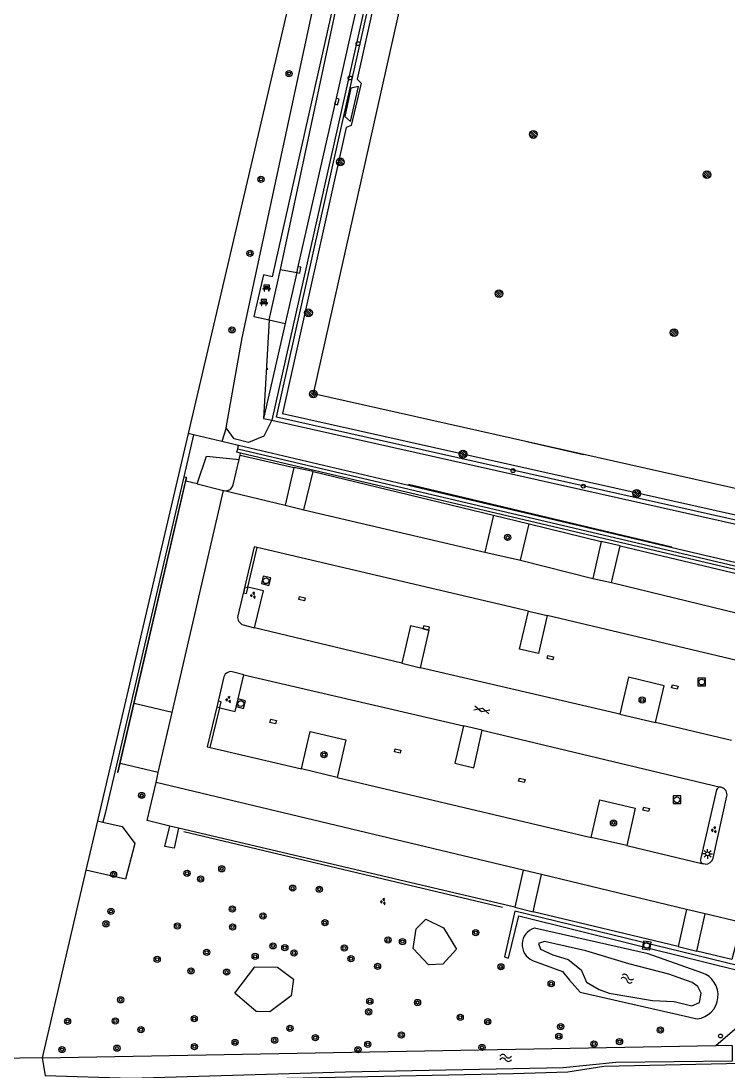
# Model space of a CAD drawing. Extents: x 128999 to 131010, y 395498 to 399007.
# Drawn here: x 130428.2 to 130519.5, y 396136.1 to 396271.7 of the extents above; entities that cross this region are included whole.
import ezdxf

# ---------------------------------------------------------------- set-up
doc = ezdxf.new("R2010")
doc.units = 0
for name, color, linetype in [('bs-afsc-ballenvanger', 7, 'Continuous'), ('bs-afsc-belijning', 7, 'Continuous'), ('bs-afsc-doel', 7, 'Continuous'), ('bs-afsc-hekwerk laag', 7, 'Continuous'), ('bs-symb-cornervlag', 7, 'Continuous'), ('bs-symb-sproeier', 7, 'Continuous'), ('gg-afsc-hekwerk', 7, 'Continuous'), ('gg-bbg-overig bouwwerk', 7, 'Continuous'), ('gg-knt-bovenkant onderkant talud', 7, 'Continuous'), ('gg-knt-verharding', 7, 'Continuous'), ('gg-knt-verharding nz', 7, 'Continuous'), ('gg-kntw-bovenkant insteek waterloop', 7, 'Continuous'), ('gg-kntw-waterlijn', 7, 'Continuous'), ('gg-kwrk-keermuur', 7, 'Continuous'), ('gt-grn-groengrens', 7, 'Continuous'), ('gt-symb-afsluitpaal', 7, 'Continuous'), ('gt-symb-bank', 7, 'Continuous'), ('gt-symb-boom', 7, 'Continuous'), ('gt-symb-gesloten verharding', 7, 'Continuous'), ('gt-symb-groenvak', 7, 'Continuous'), ('gt-symb-kolk', 7, 'Continuous'), ('gt-symb-kolk center center', 7, 'Continuous'), ('gt-symb-lichtmast', 7, 'Continuous'), ('gt-symb-rioolschacht', 7, 'Continuous'), ('gt-symb-talud symbool', 7, 'Continuous'), ('gt-symb-vlaggenmast', 7, 'Continuous'), ('gt-symb-watersymbool', 7, 'Continuous')]:
    doc.layers.add(name, color=color, linetype=linetype)

# ---------------------------------------------------------------- blocks, each defined once
blk = doc.blocks.new('gt0-BOOM')
at = {"layer": 'gt-symb-boom'}
for radius in [0.4, 0.2]:
    blk.add_circle((0, 0), radius, dxfattribs=at)
blk = doc.blocks.new('gt0-KOLKCC')
at = {"layer": 'gt-symb-kolk center center'}
blk.add_lwpolyline([(-0.38, 0.2), (0.37, 0.2), (0.37, -0.2), (-0.38, -0.2)], close=True, dxfattribs=at)
blk = doc.blocks.new('gt0-RS')
at = {"layer": 'gt-symb-rioolschacht'}
blk.add_lwpolyline([(-0.5, -0.5), (0.5, -0.5), (0.5, 0.5), (-0.5, 0.5)], close=True, dxfattribs=at)
blk.add_circle((0, 0), 0.375, dxfattribs=at)
blk = doc.blocks.new('gt0-LMAST')
at = {"layer": 'gt-symb-lichtmast'}
for p, q in [((-0.18, 0.17), (-0.45, 0.44)), ((-0.01, 0.25), (-0.01, 0.62)), ((0.17, 0.17), (0.44, 0.44)), ((-0.26, 0), (-0.63, 0)), ((-0.18, -0.18), (-0.45, -0.45)), ((-0.01, -0.25), (-0.01, -0.63)), ((0.44, -0.45), (0.17, -0.18)), ((0.24, 0), (0.62, 0))]:
    blk.add_line(p, q, dxfattribs=at)
blk.add_circle((-0.01, 0), 0.25, dxfattribs=at)
blk = doc.blocks.new('gt0-GRVAK')
at = {"layer": 'gt-symb-groenvak'}
for p, q in [((-0.11, 0.19), (-0.23, 0.24)), ((-0.18, 0.15), (0.09, 0.15)), ((-0.09, 0.21), (-0.16, 0.32)), ((-0.05, 0.21), (-0.05, 0.39)), ((0, 0.21), (0.06, 0.32)), ((0.01, 0.19), (0.13, 0.24)), ((0.26, -0.05), (0.2, 0.06)), ((0.31, -0.05), (0.31, 0.13)), ((0.35, -0.05), (0.41, 0.06)), ((-0.24, -0.23), (-0.36, -0.18)), ((-0.32, -0.26), (-0.05, -0.26)), ((-0.23, -0.21), (-0.29, -0.1)), ((-0.18, -0.2), (-0.18, -0.02)), ((-0.14, -0.21), (-0.07, -0.1)), ((-0.12, -0.23), (0, -0.18)), ((0.24, -0.07), (0.12, -0.02)), ((0.17, -0.11), (0.44, -0.11)), ((0.37, -0.07), (0.49, -0.02))]:
    blk.add_line(p, q, dxfattribs=at)
blk = doc.blocks.new('gt0-GESVH1')
at = {"layer": 'gt-symb-gesloten verharding'}
for p, q in [((-0.99, -0.26), (0.01, 0.24)), ((0.01, -0.26), (-0.99, 0.24)), ((0.01, 0.24), (1.01, -0.26)), ((1.01, 0.24), (0.01, -0.26))]:
    blk.add_line(p, q, dxfattribs=at)
blk = doc.blocks.new('bs0-SPROEIER')
at = {"layer": 'bs-symb-sproeier'}
for p, q in [((-0.34, 0.2), (0.2, -0.34)), ((-0.21, 0.35), (0.34, -0.2)), ((0.03, 0.4), (0.4, 0.03)), ((-0.4, -0.03), (-0.03, -0.4))]:
    blk.add_line(p, q, dxfattribs=at)
blk.add_circle((0, 0), 0.5, dxfattribs=at)
blk = doc.blocks.new('gt0-APAAL')
at = {"layer": 'gt-symb-afsluitpaal'}
blk.add_circle((0, 0), 0.25, dxfattribs=at)
blk = doc.blocks.new('gt0-KOLK')
at = {"layer": 'gt-symb-kolk'}
blk.add_lwpolyline([(0, 0), (0.38, 0), (0.38, 0.4), (-0.38, 0.4), (-0.38, 0), (0, 0)], dxfattribs=at)
blk = doc.blocks.new('gt0-VMAST')
at = {"layer": 'gt-symb-vlaggenmast'}
blk.add_circle((0, 0), 0.25, dxfattribs=at)
blk = doc.blocks.new('bs0-CORNVLG')
at = {"layer": 'bs-symb-cornervlag'}
for p, q in [((-0.34, 0.2), (0.2, -0.34)), ((-0.21, 0.35), (0.34, -0.2)), ((0.03, 0.4), (0.4, 0.03)), ((-0.4, -0.03), (-0.03, -0.4))]:
    blk.add_line(p, q, dxfattribs=at)
blk.add_circle((0, 0), 0.5, dxfattribs=at)
blk = doc.blocks.new('gt0-TALUD_1')
at = {"layer": 'gt-symb-talud symbool'}
for p, q in [((-1, -1), (-1, 0)), ((-0.5, -2), (-0.5, 0)), ((0, -1), (0, 0)), ((0.5, -2), (0.5, 0)), ((1, -1), (1, 0))]:
    blk.add_line(p, q, dxfattribs=at)
blk = doc.blocks.new('gt0-BANK')
at = {"layer": 'gt-symb-bank'}
for p, q in [((-0.5, 0.27), (-0.32, 0.27)), ((-0.31, 0.27), (-0.31, 0.01)), ((-0.31, 0), (-0.27, 0)), ((-0.26, 0.01), (-0.26, 0.27)), ((-0.25, 0.27), (0.25, 0.27)), ((-0.24, 0.55), (-0.24, 0.41)), ((0.24, 0.49), (0.24, 0.55)), ((0.26, 0.27), (0.26, 0.01)), ((0.27, 0), (0.3, 0)), ((0.31, 0.01), (0.31, 0.27)), ((0.32, 0.27), (0.5, 0.27))]:
    blk.add_line(p, q, dxfattribs=at)
for points in [[(-0.25, 0.4), (-0.36, 0.4), (-0.5, 0.27)], [(-0.36, 0.76), (-0.36, 0.55), (-0.25, 0.55)], [(0.25, 0.55), (0.36, 0.55), (0.36, 0.76), (-0.36, 0.76)], [(0.5, 0.27), (0.36, 0.4), (0.24, 0.4)]]:
    blk.add_lwpolyline(points, dxfattribs=at)
for centre, start, end in [((-0.31, 0.01), 180, 270), ((0.27, 0.01), 180, 270), ((0.3, 0.01), 270, 0)]:
    blk.add_arc(centre, 0.00643, start, end, dxfattribs=at)
for points, degree in [([(-0.32, 0.27), (-0.31, 0.27), (-0.31, 0.27)], 2), ([(-0.27, 0), (-0.26, 0), (-0.26, 0.01)], 2), ([(-0.26, 0.27), (-0.26, 0.27), (-0.25, 0.27)], 2), ([(-0.25, 0.55), (-0.24, 0.55), (-0.24, 0.55)], 2), ([(-0.24, 0.41), (-0.24, 0.4), (-0.25, 0.4)], 2), ([(-0.18, 0.55), (0, 0.55), (0.18, 0.55), (0.19, 0.55), (0.19, 0.55), (0.19, 0.48), (0.19, 0.41), (0.19, 0.4), (0.18, 0.4), (0, 0.4), (-0.18, 0.4), (-0.19, 0.4), (-0.19, 0.41), (-0.19, 0.48), (-0.19, 0.55), (-0.19, 0.55), (-0.18, 0.55)], 3), ([(0.24, 0.55), (0.25, 0.55), (0.25, 0.55)], 2), ([(0.24, 0.4), (0.24, 0.46), (0.24, 0.49)], 2), ([(0.25, 0.27), (0.26, 0.27), (0.26, 0.27)], 2), ([(0.31, 0.27), (0.31, 0.27), (0.32, 0.27)], 2)]:
    blk.add_open_spline(points, degree=degree, dxfattribs=at)
blk = doc.blocks.new('gt0-WA')
at = {"layer": 'gt-symb-watersymbool'}
for centre, start, end in [((-0.32, 0.02), 28.0725, 151.9275), ((0.43, 0.42), 208.0725, 331.9275), ((-0.32, -0.43), 28.0725, 151.9275), ((0.43, -0.03), 208.0725, 331.9275)]:
    blk.add_arc(centre, 0.425, start, end, dxfattribs=at)

msp = doc.modelspace()

# ---------------------------------------------------------------- linework, layer by layer
at = {"layer": 'bs-afsc-ballenvanger'}
msp.add_line((130512.26, 396203.66), (130478.24, 396211.73), dxfattribs=at)
at = {"layer": 'bs-afsc-belijning'}
msp.add_lwpolyline([(130528.28, 396209.58), (130465.94, 396223.54), (130487.81, 396321.12), (130550.15, 396307.14), (130528.28, 396209.58)], dxfattribs=at)
at = {"layer": 'bs-afsc-doel'}
msp.add_line((130500.81, 396215.67), (130493.5, 396217.35), dxfattribs=at)
at = {"layer": 'bs-afsc-hekwerk laag'}
msp.add_line((130490.38, 396157.21), (130449.23, 396166.98), dxfattribs=at)
at = {"layer": 'gg-afsc-hekwerk'}
for p, q in [((130477.03, 396335.12), (130449.76, 396218.42)), ((130449.76, 396218.42), (130438.08, 396168.39)), ((130450.48, 396218.25), (130449.22, 396212.83)), ((130450.48, 396218.25), (130449.76, 396218.42)), ((130454.13, 396217.39), (130450.48, 396218.25)), ((130456.28, 396216.89), (130454.13, 396217.39)), ((130478.24, 396211.73), (130456.28, 396216.89)), ((130449.22, 396212.83), (130439.06, 396169.33)), ((130478.23, 396211.87), (130512.23, 396203.8)), ((130512.26, 396203.66), (130478.24, 396211.73)), ((130531.63, 396199.1), (130512.26, 396203.66)), ((130438.08, 396168.39), (130436.59, 396162.04)), ((130490.38, 396157.21), (130449.23, 396166.98)), ((130436.59, 396162.04), (130430.92, 396137.77)), ((130517.92, 396139.37), (130521.55, 396142.54)), ((130430.92, 396137.77), (130517.92, 396139.37)), ((130430.92, 396137.77), (130347.73, 396136.76))]:
    msp.add_line(p, q, dxfattribs=at)
msp.add_lwpolyline([(130531.83, 396206.75), (130531.4, 396204.79), (130461.2, 396220.53), (130469.83, 396259.23), (130475.16, 396283.01), (130484.84, 396325.91), (130500.7, 396322.35)], dxfattribs=at)
at = {"layer": 'gg-bbg-overig bouwwerk'}
msp.add_lwpolyline([(130471.76, 396263.24), (130470.78, 396263.03), (130470, 396259.37), (130470.74, 396258.73), (130471.76, 396263.24)], dxfattribs=at)
at = {"layer": 'gg-knt-bovenkant onderkant talud'}
msp.add_line((130460.22, 396233.1), (130459.51, 396220.37), dxfattribs=at)
for points in [[(130454.68, 396219.14), (130456.77, 396230.78), (130479.05, 396334.56)], [(130460.59, 396220.15), (130459.54, 396218.1), (130457.55, 396217.27), (130455.73, 396217.74), (130454.68, 396219.14)]]:
    msp.add_lwpolyline(points, dxfattribs=at)
at = {"layer": 'gg-knt-verharding'}
for p, q in [((130461.7, 396239.63), (130477.65, 396314.68)), ((130460.22, 396233.1), (130461.7, 396239.63)), ((130461.7, 396239.63), (130463.8, 396239.22)), ((130463.8, 396239.22), (130462.3, 396232.63)), ((130462.3, 396232.63), (130459.51, 396220.37)), ((130459.51, 396220.37), (130460.59, 396220.15)), ((130455.59, 396211.79), (130456.38, 396215.09)), ((130456.38, 396215.09), (130456.49, 396215.64)), ((130456.49, 396215.64), (130463.41, 396214.05)), ((130463.41, 396214.05), (130462.3, 396209.16)), ((130465.91, 396213.53), (130463.41, 396214.05)), ((130464.72, 396208.57), (130465.91, 396213.53)), ((130465.91, 396213.53), (130489.2, 396207.86)), ((130450.94, 396211.91), (130449.49, 396212.26)), ((130450.94, 396211.91), (130454.36, 396211.08)), ((130454.36, 396211.08), (130454.41, 396211.07)), ((130462.3, 396209.16), (130464.72, 396208.57)), ((130489.2, 396207.86), (130488.08, 396203.11)), ((130492.67, 396202.06), (130493.79, 396206.78)), ((130493.79, 396206.78), (130503.1, 396204.47)), ((130503.1, 396204.47), (130502.01, 396199.72)), ((130505.56, 396203.92), (130503.1, 396204.47)), ((130504.42, 396199.17), (130505.56, 396203.92)), ((130505.56, 396203.92), (130521.8, 396200.03)), ((130488.08, 396203.11), (130492.67, 396202.06)), ((130502.01, 396199.72), (130504.42, 396199.17)), ((130493.73, 396195.5), (130496.13, 396194.93)), ((130456.9, 396193.7), (130458.36, 396193.32)), ((130456.98, 396187.28), (130455.45, 396187.66)), ((130477.36, 396188.76), (130479.79, 396188.17)), ((130447.72, 396182.4), (130442.81, 396183.55)), ((130445.92, 396174.64), (130447.72, 396182.4)), ((130505.52, 396182.18), (130510.12, 396181.1)), ((130487.75, 396180.1), (130485.33, 396180.69)), ((130445.92, 396174.64), (130441, 396175.79)), ((130445.63, 396173.36), (130445.92, 396174.64)), ((130469.01, 396174), (130464.41, 396175.11)), ((130517.99, 396172.39), (130515.91, 396163.4)), ((130517.54, 396163.58), (130519.33, 396171.57)), ((130448.53, 396167.45), (130447.41, 396167.72)), ((130491.94, 396157.23), (130448.53, 396167.45)), ((130506.42, 396165.2), (130501.81, 396166.26)), ((130493.01, 396162.05), (130491.94, 396157.23)), ((130495.41, 396161.46), (130493.01, 396162.05)), ((130494.33, 396156.66), (130495.41, 396161.46)), ((130491.94, 396157.23), (130494.33, 396156.66)), ((130513.03, 396152.15), (130494.33, 396156.66)), ((130514.11, 396156.95), (130513.03, 396152.15)), ((130516.51, 396156.37), (130514.11, 396156.95)), ((130515.45, 396151.55), (130516.51, 396156.37)), ((130513.03, 396152.15), (130515.45, 396151.55))]:
    msp.add_line(p, q, dxfattribs=at)
for points in [[(130499.1, 396323.35), (130484.45, 396326.59), (130460.59, 396220.15)], [(130476.22, 396282.51), (130476.16, 396282.09), (130475.53, 396281.85), (130471.6, 396264.18), (130472.11, 396263.69), (130470.83, 396258.19), (130470.19, 396257.94), (130461.94, 396221.02), (130531.04, 396205.54), (130554.38, 396309.74), (130485.31, 396325.26), (130476.89, 396287.73), (130477.32, 396287.25), (130477.2, 396286.8)], [(130477.65, 396314.68), (130476.55, 396314.94), (130475.46, 396310.18), (130476.62, 396309.94), (130460.63, 396238.68), (130459.49, 396238.91), (130458.24, 396233.55), (130460.22, 396233.1)], [(130460.59, 396220.15), (130531.84, 396204.2), (130555.4, 396309.24)], [(130479.15, 396307.63), (130478.12, 396303.15), (130473.79, 396283.65), (130468.78, 396261.37), (130463.87, 396239.6), (130463.8, 396239.22)], [(130458.68, 396203.71), (130458.31, 396203.81), (130456.18, 396194.87)], [(130458.36, 396193.32), (130459.52, 396198.1), (130457.5, 396198.6), (130458.68, 396203.71)], [(130496.13, 396194.93), (130494.99, 396190), (130492.56, 396190.57), (130493.73, 396195.5)], [(130479.79, 396188.17), (130480.91, 396193.02), (130478.48, 396193.6), (130477.36, 396188.76)], [(130454.33, 396186.81), (130453.56, 396183.48), (130452.23, 396177.97), (130452.61, 396177.87)], [(130452.61, 396177.87), (130453.86, 396183), (130455.85, 396182.53), (130456.98, 396187.28)], [(130510.12, 396181.1), (130511.22, 396185.85), (130506.63, 396186.95), (130505.52, 396182.18)], [(130485.33, 396180.69), (130484.22, 396175.84), (130486.64, 396175.26), (130487.75, 396180.1)], [(130464.41, 396175.11), (130465.53, 396179.92), (130470.12, 396178.86), (130469.01, 396174)], [(130447.41, 396167.72), (130444.5, 396168.46), (130445.63, 396173.36)], [(130501.81, 396166.26), (130502.93, 396171.1), (130507.5, 396170.04), (130506.42, 396165.2)], [(130521.21, 396155.26), (130519.95, 396150.49), (130515.45, 396151.55)], [(130431.19, 396134.51), (130491.73, 396135.75), (130498.8, 396135.99), (130503.42, 396136.71), (130521.27, 396137.1)]]:
    msp.add_lwpolyline(points, dxfattribs=at)
for centre, radius, start, end in [((130454.62, 396212.04), 0.999, 257.6624, 345.4985), ((130457.22, 396194.7), 1.05, 170.8954, 252.1499), ((130455.31, 396186.68), 0.99, 81.7541, 172.2302), ((130518.44, 396172.29), 0.46, 80.4604, 167.3719), ((130518.39, 396171.79), 0.961, 347.0376, 73.5317), ((130516.4, 396163.31), 0.499, 169.192, 252.5876), ((130516.52, 396163.86), 1.07, 270.8527, 344.5196)]:
    msp.add_arc(centre, radius, start, end, dxfattribs=at)
at = {"layer": 'gg-knt-verharding nz'}
for p, q in [((130447.72, 396182.4), (130454.36, 396211.08)), ((130454.41, 396211.07), (130462.3, 396209.16)), ((130464.72, 396208.57), (130488.08, 396203.11)), ((130493.73, 396195.5), (130458.68, 396203.71)), ((130492.67, 396202.06), (130502.01, 396199.72)), ((130504.42, 396199.17), (130520.68, 396195.24)), ((130522.24, 396188.71), (130496.13, 396194.93)), ((130477.36, 396188.76), (130458.36, 396193.32)), ((130505.52, 396182.18), (130479.79, 396188.17)), ((130456.98, 396187.28), (130485.33, 396180.69)), ((130519.9, 396178.79), (130510.12, 396181.1)), ((130487.75, 396180.1), (130518.51, 396172.75)), ((130452.61, 396177.87), (130464.41, 396175.11)), ((130469.01, 396174), (130501.81, 396166.26)), ((130493.01, 396162.05), (130445.63, 396173.36)), ((130518.67, 396172.71), (130518.51, 396172.75)), ((130506.42, 396165.2), (130516.25, 396162.83)), ((130516.53, 396162.8), (130516.25, 396162.83)), ((130514.11, 396156.95), (130495.41, 396161.46)), ((130521.21, 396155.26), (130516.51, 396156.37))]:
    msp.add_line(p, q, dxfattribs=at)
at = {"layer": 'gg-kntw-bovenkant insteek waterloop'}
msp.add_line((130430.92, 396137.77), (130431.33, 396135.52), dxfattribs=at)
for points in [[(130516.11, 396148.78), (130509.17, 396151.21), (130494.47, 396154.54)], [(130494.25, 396150.37), (130498.12, 396148.95), (130498.99, 396147.81), (130500.4, 396146.29), (130515.47, 396142.82)], [(130520.05, 396138.36), (130520.03, 396139.33), (130517.92, 396139.37)], [(130431.33, 396135.52), (130442.36, 396135.17), (130470.11, 396135.99), (130498.19, 396136.55), (130505.01, 396137.25), (130520.06, 396137.39), (130520.05, 396138.36)]]:
    msp.add_lwpolyline(points, dxfattribs=at)
for centre, radius, start, end in [((130495.11, 396152.42), 2.22, 106.9263, 246.976), ((130515.12, 396145.87), 3.07, 276.5141, 71.3608)]:
    msp.add_arc(centre, radius, start, end, dxfattribs=at)
at = {"layer": 'gg-kntw-waterlijn'}
msp.add_lwpolyline([(130495.79, 396152.81), (130494.99, 396152.56), (130495.25, 396151.81), (130496.86, 396151.09), (130498.85, 396150.5), (130500.5, 396149.16), (130501.21, 396147.58), (130502.84, 396146.6), (130504.12, 396146.15), (130509.74, 396145.21), (130512.54, 396145.05), (130514.79, 396144.51), (130515.78, 396144.92), (130516.02, 396146.16), (130515.57, 396146.99), (130514.85, 396147.53), (130511.83, 396148.61), (130506.66, 396149.92), (130501.12, 396151.59), (130495.79, 396152.81)], dxfattribs=at)
at = {"layer": 'gg-kwrk-keermuur'}
for p, q in [((130442.81, 396183.55), (130449.49, 396212.26)), ((130441, 396175.79), (130442.81, 396183.55))]:
    msp.add_line(p, q, dxfattribs=at)
for points in [[(130449.52, 396212.76), (130440.66, 396174.7), (130440.74, 396174.68), (130441, 396175.79)], [(130449.49, 396212.26), (130449.61, 396212.74), (130449.52, 396212.76)]]:
    msp.add_lwpolyline(points, dxfattribs=at)
at = {"layer": 'gt-grn-groengrens'}
for p, q in [((130460.22, 396233.1), (130462.3, 396232.63)), ((130454.68, 396219.14), (130454.13, 396217.39)), ((130456.18, 396216.46), (130456.28, 396216.89)), ((130456.18, 396216.46), (130531.54, 396198.7)), ((130456.49, 396215.64), (130456.55, 396215.9)), ((130531.2, 396198.3), (130456.55, 396215.9)), ((130449.52, 396212.76), (130449.22, 396212.83)), ((130489.2, 396207.86), (130493.79, 396206.78)), ((130439.06, 396169.33), (130438.78, 396168.23)), ((130438.08, 396168.39), (130438.78, 396168.23)), ((130437.15, 396161.91), (130436.59, 396162.04))]:
    msp.add_line(p, q, dxfattribs=at)
for points in [[(130456.55, 396215.9), (130456.05, 396216.02), (130456.18, 396216.46)], [(130450.94, 396211.91), (130452.15, 396215.5), (130456.38, 396215.09)], [(130438.78, 396168.23), (130441.26, 396167.65), (130442.88, 396165.46), (130441.68, 396160.85), (130437.15, 396161.91)], [(130448.53, 396167.45), (130447.99, 396164.86), (130446.77, 396165.09), (130447.41, 396167.72)], [(130522.42, 396148.67), (130522.64, 396149.26), (130491.97, 396156.73), (130490.63, 396150.84), (130491.12, 396150.66), (130492.46, 396156.14), (130522.42, 396148.67)], [(130478.83, 396151.93), (130479.2, 396154.44), (130480.45, 396155.7), (130482.74, 396154.59), (130484.41, 396151.82), (130482.64, 396149.89), (130480.82, 396149.79), (130478.83, 396151.93)], [(130463.08, 396145.78), (130460.31, 396143.72), (130458.57, 396143.78), (130455.8, 396146.14), (130458.4, 396149.54), (130461.31, 396149.49), (130463.38, 396147.95), (130463.08, 396145.78)]]:
    msp.add_lwpolyline(points, dxfattribs=at)

# ---------------------------------------------------------------- block references
at = {"layer": 'bs-symb-cornervlag'}
msp.add_blockref('bs0-CORNVLG', (130465.94, 396223.54), dxfattribs=at)
at = {"layer": 'bs-symb-sproeier'}
for p in [(130494.33, 396257.05), (130469.42, 396253.51), (130516.75, 396251.87), (130489.91, 396236.48), (130465.31, 396234.02), (130512.51, 396231.46), (130485.26, 396215.76), (130507.67, 396210.68)]:
    msp.add_blockref('bs0-SPROEIER', p, dxfattribs=at)
at = {"layer": 'gt-symb-afsluitpaal'}
for p in [(130491.71, 396213.63), (130500.79, 396211.63)]:
    msp.add_blockref('gt0-APAAL', p, dxfattribs=at)
at = {"layer": 'gt-symb-bank'}
for p in [(130459.91, 396236.83), (130459.55, 396234.96)]:
    msp.add_blockref('gt0-BANK', p, dxfattribs=at)
at = {"layer": 'gt-symb-boom'}
for p in [(130462.81, 396264.92), (130459.18, 396251.26), (130457.77, 396241.69), (130455.43, 396231.81), (130491.02, 396205), (130508.39, 396184), (130467.32, 396176.94), (130443.79, 396171.68), (130504.69, 396168.14), (130440.15, 396161.51), (130449.64, 396161.61), (130454.12, 396162.2), (130451.38, 396160.88), (130463.28, 396159.71), (130466.72, 396159.57), (130439.81, 396156.7), (130455.49, 396157.01), (130459.45, 396156.1), (130439.16, 396155.1), (130448.4, 396154.83), (130455.51, 396154.69), (130467.43, 396155.24), (130486.91, 396153.96), (130460.73, 396152.25), (130462.26, 396152.03), (130469.93, 396151.98), (130475.59, 396153.01), (130477.45, 396152.8), (130445.78, 396150.52), (130452.18, 396151.42), (130458.43, 396150.89), (130463.45, 396151.32), (130470.8, 396150.61), (130474.23, 396149.6), (130490.15, 396149.55), (130450.15, 396149.02), (130454.74, 396148.86), (130496.64, 396147.36), (130441.07, 396145.28), (130473.23, 396145.08), (130473.07, 396143.73), (130479.39, 396144.94), (130434.21, 396142.51), (130440.37, 396142.54), (130450.56, 396142.84), (130484.9, 396143.03), (130488.46, 396142.45), (130443.7, 396141.43), (130462.92, 396141.6), (130497.88, 396141.83), (130510.74, 396141.38), (130455.84, 396139.78), (130460.95, 396140.07), (130466.2, 396140.4), (130477.3, 396140.73), (130497.63, 396140.56), (130505.46, 396139.89), (130433.49, 396138.86), (130440.6, 396139.04), (130450.59, 396139.24), (130471.71, 396138.83), (130472.97, 396139.54), (130487.72, 396139.13), (130502.16, 396139.57)]:
    msp.add_blockref('gt0-BOOM', p, dxfattribs=at)
at = {"layer": 'gt-symb-gesloten verharding', "rotation": 164.86552497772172}
msp.add_blockref('gt0-GESVH1', (130487.71, 396182.71), dxfattribs=at)
at = {"layer": 'gt-symb-groenvak'}
for p, rotation in [((130458.18, 396197.49), 81.89420641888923), ((130454.99, 396184.03), 81.89420641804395), ((130517.67, 396167.19), 81.8942064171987), ((130474.96, 396157.93), 81.89420641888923)]:
    msp.add_blockref('gt0-GRVAK', p, dxfattribs=dict(at, rotation=rotation))
at = {"layer": 'gt-symb-kolk'}
for p, rotation in [((130468.78, 396261.37), -105.1128474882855), ((130463.87, 396239.6), -101.4539431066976), ((130456.99, 396198.23), -103.29958432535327), ((130480.46, 396193.13), -13.488199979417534), ((130453.56, 396183.48), -103.00750479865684)]:
    msp.add_blockref('gt0-KOLK', p, dxfattribs=dict(at, rotation=rotation))
at = {"layer": 'gt-symb-kolk center center'}
for p, rotation in [((130464.47, 396197.08), -13.313991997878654), ((130496.54, 396189.49), -13.280721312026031), ((130512.6, 396185.7), 166.719278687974), ((130460.76, 396181.23), -13.32184487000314), ((130476.82, 396177.43), -13.280721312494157), ((130492.86, 396173.64), -13.229892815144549), ((130508.9, 396169.87), 166.77010718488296)]:
    msp.add_blockref('gt0-KOLKCC', p, dxfattribs=dict(at, rotation=rotation))
at = {"layer": 'gt-symb-lichtmast'}
msp.add_blockref('gt0-LMAST', (130516.84, 396164.14), dxfattribs=at)
at = {"layer": 'gt-symb-rioolschacht'}
for p, rotation in [((130459.84, 396199.41), -13.716469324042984), ((130456.58, 396183.54), -14.481034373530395), ((130508.97, 396152.3), 81.89420641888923)]:
    msp.add_blockref('gt0-RS', p, dxfattribs=dict(at, rotation=rotation))
for p in [(130516.08, 396186.33), (130512.87, 396171.12)]:
    msp.add_blockref('gt0-RS', p, dxfattribs=at)
at = {"layer": 'gt-symb-talud symbool', "xscale": 0.10017983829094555, "yscale": 0.10017983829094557, "rotation": 86.56636963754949}
msp.add_blockref('gt0-TALUD_1', (130459.86, 396226.74), dxfattribs=at)
at = {"layer": 'gt-symb-vlaggenmast'}
for p in [(130471.71, 396268.78), (130470.68, 396264.35), (130518.5, 396140.61)]:
    msp.add_blockref('gt0-VMAST', p, dxfattribs=at)
at = {"layer": 'gt-symb-watersymbool', "rotation": 161.329416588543}
msp.add_blockref('gt0-WA', (130506.52, 396148), dxfattribs=at)
at = {"layer": 'gt-symb-watersymbool'}
msp.add_blockref('gt0-WA', (130490.71, 396137.78), dxfattribs=at)

doc.saveas('drawing.dxf')
